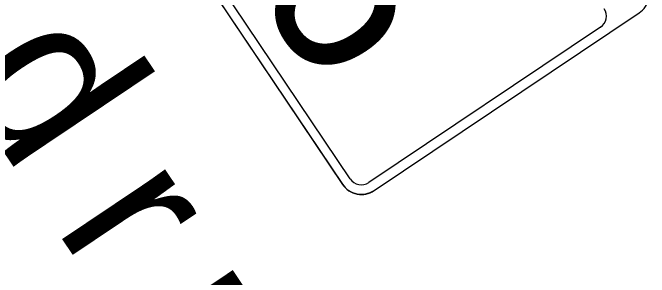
# Model space of a CAD drawing. Extents: x 1581789 to 1622364, y 1043167 to 1103486.
# Drawn here: x 1607692.01 to 1607712.96, y 1091300.7 to 1091309.41 of the extents above; entities that cross this region are included whole.
import ezdxf

# ---------------------------------------------------------------- set-up
doc = ezdxf.new("R2010")
doc.units = 0
doc.layers.add('RD_PD_PatLn2', color=7, linetype='Continuous')

msp = doc.modelspace()

# ---------------------------------------------------------------- linework, layer by layer
at = {"layer": 'RD_PD_PatLn2'}
for p, q in [((1607692.562, 1091319.107), (1607702.866, 1091303.754)), ((1607697.747, 1091311.381), (1607702.861, 1091303.762)), ((1607703.902, 1091303.557), (1607712.62, 1091309.409)), ((1607703.907, 1091303.549), (1607712.625, 1091309.4))]:
    msp.add_line(p, q, dxfattribs=at)
for points in [[(1607703.12, 1091303.936), (1607698.007, 1091311.555), (1607692.816, 1091319.289)], [(1607711.352, 1091308.934), (1607703.727, 1091303.817)]]:
    msp.add_lwpolyline(points, dxfattribs=at)
for centre, radius, start, end in [((1607712.207, 1091310.024), 0.75, 303.867, 33.8672), ((1607711.108, 1091309.296), 0.437, 303.9654, 33.9652), ((1607703.483, 1091304.18), 0.438, 213.8671, 303.8673), ((1607703.483, 1091304.18), 0.75, 213.8671, 303.8673), ((1607703.489, 1091304.172), 0.75, 213.8671, 303.8673)]:
    msp.add_arc(centre, radius, start, end, dxfattribs=at)

# ---------------------------------------------------------------- texts
for s, height, p in [('6', 6, (1607699.726, 1091310.466)), ('d', 5.333, (1607690.087, 1091307.243)), ('r', 5.333, (1607693.361, 1091302.364)), ('u', 5.333, (1607695.595, 1091299.036))]:
    msp.add_text(s, height=height, rotation=303.867, dxfattribs=at).set_placement(p)

doc.saveas('drawing.dxf')
